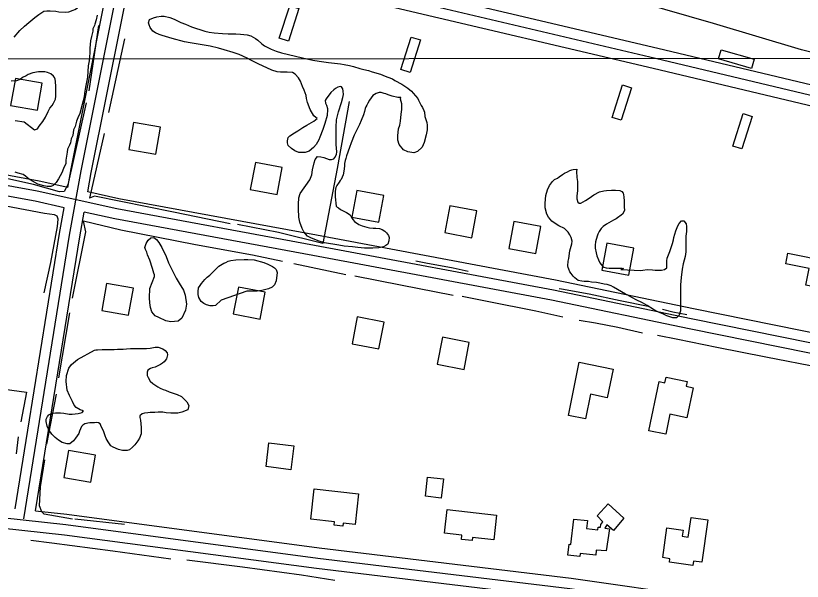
# Model space of a CAD drawing. Extents: x 3297735 to 3335592, y 670436 to 695807.
# Drawn here: x 3304997 to 3306147, y 678081 to 678908 of the extents above; entities that cross this region are included whole.
import ezdxf

# ---------------------------------------------------------------- set-up
doc = ezdxf.new("R2010")
doc.units = 0
for name, color, linetype in [('V-BLDG-OTLN', 7, 'Continuous'), ('V-GRID-MAJR', 7, 'Continuous'), ('V-ROAD-CNTR', 7, 'Continuous'), ('V-SITE-VEGE', 7, 'Continuous'), ('V-TOPO-SHOR', 7, 'Continuous')]:
    doc.layers.add(name, color=color, linetype=linetype)

msp = doc.modelspace()

# ---------------------------------------------------------------- linework, layer by layer
at = {"layer": 'V-BLDG-OTLN'}
for points in [[(3305381.9, 678874.6), (3305397.1, 678922.2), (3305410.4, 678918), (3305395.3, 678870.4)], [(3305559.7, 678828.9), (3305574.9, 678876.5), (3305588.3, 678872.3), (3305573.1, 678824.6)], [(3306028, 678857.9), (3306076.1, 678844.1), (3306072.2, 678830.7), (3306024.2, 678844.4)], [(3305028.4, 678769.6), (3305035.4, 678809), (3304996, 678816), (3304989, 678776.6)], [(3305868.4, 678759), (3305883.6, 678806.7), (3305896.9, 678802.4), (3305881.7, 678754.8)], [(3306044.9, 678717.1), (3306060.1, 678764.7), (3306073.5, 678760.5), (3306058.3, 678712.9)], [(3305168.8, 678751.5), (3305161.9, 678712.1), (3305201.3, 678705.2), (3305208.2, 678744.6)], [(3305339.5, 678653.7), (3305378.8, 678646.4), (3305386.2, 678685.7), (3305346.9, 678693.1)], [(3305487.8, 678613), (3305527.2, 678605.7), (3305534.5, 678645), (3305495.2, 678652.3)], [(3305623.9, 678590.5), (3305663.2, 678583.1), (3305670.5, 678622.4), (3305631.2, 678629.8)], [(3305717.7, 678567.5), (3305757, 678560.1), (3305764.3, 678599.4), (3305725, 678606.8)], [(3305853.7, 678535.8), (3305893, 678528.4), (3305900.4, 678567.7), (3305861, 678575.1)], [(3306125.6, 678560.3), (3306185.8, 678548.3), (3306177.9, 678508.2), (3306151.5, 678513.5), (3306156.5, 678538.2), (3306122.5, 678544.9)], [(3305129.1, 678516.1), (3305122.2, 678476.7), (3305161.6, 678469.8), (3305168.5, 678509.2)], [(3305361.4, 678503.4), (3305322.1, 678510.9), (3305314.6, 678471.6), (3305353.8, 678464.1)], [(3305535, 678459.8), (3305495.8, 678467.3), (3305488.2, 678428), (3305527.5, 678420.5)], [(3305659.6, 678429.9), (3305620.3, 678437.5), (3305612.8, 678398.2), (3305652.1, 678390.7)], [(3305804.5, 678323.2), (3305820.5, 678401.1), (3305869.9, 678391), (3305861.3, 678349.2), (3305836.8, 678354.2), (3305829.4, 678318.1)], [(3305922.1, 678301), (3305937.1, 678373), (3305945.7, 678371.2), (3305947.3, 678379.1), (3305978.3, 678372.7), (3305976.9, 678365.9), (3305987, 678363.8), (3305977.9, 678319.9), (3305953.1, 678325.1), (3305947, 678295.8)], [(3305403.2, 678278.7), (3305398.9, 678244), (3305362.5, 678248.5), (3305366.8, 678283.1)], [(3305073.9, 678272.1), (3305067, 678232.7), (3305106.4, 678225.8), (3305113.3, 678265.2)], [(3305598.7, 678233.2), (3305622, 678230.5), (3305618.8, 678202.5), (3305595.5, 678205.2)], [(3305432.7, 678216), (3305497.9, 678208.9), (3305493, 678163.7), (3305475.3, 678165.6), (3305474.8, 678161.5), (3305462.2, 678162.9), (3305462.7, 678167.9), (3305427.9, 678171.7)], [(3305627.2, 678185.6), (3305699.7, 678177.4), (3305695.7, 678141.3), (3305664.5, 678144.8), (3305664, 678140.4), (3305648.3, 678142.1), (3305648.9, 678148.1), (3305623.3, 678151)], [(3305808.3, 678134.8), (3305812.6, 678171.8), (3305832.4, 678169.5), (3305831, 678157.9), (3305847.6, 678156), (3305848.1, 678160.1), (3305851.3, 678159.8), (3305851.8, 678163.9), (3305855.1, 678167.8), (3305846.5, 678176.7), (3305862.9, 678194.2), (3305885.8, 678173.2), (3305870.4, 678155.2), (3305860.9, 678163.2), (3305857.7, 678158.6), (3305864.5, 678157.6), (3305859.8, 678125.2), (3305845.2, 678126.4), (3305844.6, 678119.1), (3305821.8, 678121.3), (3305821.3, 678117.2), (3305803.9, 678118.9), (3305805.5, 678135.1)], [(3306008.3, 678170.6), (3305999.5, 678108.6), (3305987.3, 678110.3), (3305986.3, 678103.7), (3305952.4, 678108.6), (3305953.1, 678113.9), (3305942.5, 678115.4), (3305948.7, 678159), (3305972.2, 678155.6), (3305970.9, 678146.7), (3305979.9, 678145.4), (3305984, 678174.1)]]:
    msp.add_lwpolyline(points, close=True, dxfattribs=at)
at = {"layer": 'V-GRID-MAJR'}
msp.add_lwpolyline([(3301860.2, 678842.7), (3303311.9, 678843.6), (3306791, 678845.9), (3310174.4, 678848.5), (3313813, 678851.6), (3318760.4, 678856.5), (3322367.1, 678860.5), (3326388.7, 678865.3), (3330442.3, 678870.6), (3332389.2, 678873.4), (3333397.1, 678874.8)], dxfattribs=at)
at = {"layer": 'V-ROAD-CNTR'}
for points in [[(3305072.5, 678656.5), (3305077.4, 678683.9), (3305149.8, 679045.2)], [(3305178.5, 679038.5), (3305935.2, 678860.3), (3306571.7, 678708.8), (3306918.9, 678631.8)], [(3305008.4, 678172.2), (3305075.4, 678586.7), (3305092.1, 678681.1), (3305161.5, 679027.1), (3305931.8, 678845.7), (3306568.3, 678694.1), (3307255.3, 678541.8)], [(3305101.9, 678650), (3305106.9, 678678.3), (3305173.1, 679008.9), (3305928.3, 678831.1), (3306565, 678679.5), (3307252, 678527.2)], [(3305072.5, 678656.5), (3305030.8, 678665.7), (3304891.4, 678691.4)], [(3307413.1, 678185.7), (3306829.5, 678297.4), (3306376.9, 678385.2), (3305984.3, 678464.6), (3305783, 678506.4), (3305433.6, 678571.8), (3305144.3, 678625.3), (3305027.9, 678651), (3304894.4, 678675.5)], [(3305067.3, 678626.9), (3305024.9, 678636.3), (3304889.8, 678661.1)], [(3307415.9, 678200.4), (3306832.3, 678312.2), (3306379.8, 678399.9), (3305987.3, 678479.3), (3305785.9, 678521.1), (3305436.3, 678586.6), (3305147.3, 678640), (3305101.9, 678650)], [(3304995.6, 678187), (3305060.6, 678589.3), (3305067.3, 678626.9)], [(3305025.5, 678183.7), (3305090.2, 678584.2), (3305096.6, 678620.5)], [(3307410.3, 678170.9), (3306826.6, 678282.7), (3306374, 678370.4), (3305981.3, 678450), (3305780.1, 678491.7), (3305430.8, 678557.1), (3305141.3, 678610.6), (3305096.6, 678620.5)], [(3303955.4, 678309.2), (3304243, 678265.4), (3304615.3, 678224), (3304944.4, 678177.4), (3305069.6, 678163.9), (3305438.4, 678114.7), (3305806.5, 678070.4), (3305997.6, 678043.4), (3306081.5, 678035.4)], [(3303953.1, 678294.4), (3304241.1, 678250.5), (3304613.5, 678209.1), (3304942.6, 678162.5), (3305067.8, 678149), (3305436.5, 678099.8), (3305804.6, 678055.6), (3305995.8, 678028.5), (3306083.4, 678020.2)], [(3305025.5, 678183.7), (3305071.4, 678178.8), (3305440.3, 678129.6), (3305808.5, 678085.3), (3305999.3, 678058.3), (3306087.2, 678050)]]:
    msp.add_lwpolyline(points, dxfattribs=at)
at = {"layer": 'V-SITE-VEGE'}
for points in [[(3304994.3, 678876.2), (3305002.5, 678886), (3305009.3, 678892.5), (3305015.6, 678897.9), (3305024.3, 678904.8), (3305030.2, 678909.3), (3305037.5, 678914.2), (3305041.9, 678914.7), (3305046.7, 678914.8), (3305055.1, 678914.3), (3305059.5, 678913.4), (3305069.3, 678913), (3305074.1, 678913.5), (3305080.5, 678915.5), (3305082.9, 678916.5), (3305086.8, 678919), (3305090.2, 678923.9), (3305096.9, 678935.7), (3305102.1, 678956.8), (3305106.4, 678970.5), (3305111.6, 678992.1)], [(3305115.7, 678908.5), (3305114.3, 678901.6), (3305112.4, 678895.3), (3305111.5, 678893.3), (3305109.5, 678888.4), (3305109.1, 678885), (3305107.2, 678877.1), (3305105.8, 678870.8), (3305104.9, 678860), (3305105, 678853.2), (3305104.1, 678841.9), (3305102.7, 678834.6), (3305101.3, 678817.9), (3305098.5, 678803.2), (3305097.1, 678794.4), (3305096.7, 678788.6), (3305093.9, 678777.8), (3305090.1, 678764.6), (3305087.2, 678758.2), (3305085.3, 678753.3), (3305083.4, 678745.9), (3305081, 678741), (3305080.1, 678732.7), (3305077.7, 678727.8), (3305076.7, 678721.9)], [(3305412.2, 678647.9), (3305426.5, 678667.7), (3305429.3, 678675.1), (3305430.4, 678682.2), (3305432.9, 678692.7), (3305434.3, 678697.6), (3305437.9, 678702), (3305442.5, 678701.4), (3305446.9, 678700.3), (3305454.6, 678697.5), (3305458.2, 678697.3), (3305461.5, 678698.4), (3305463.1, 678700.3), (3305465.3, 678704.9), (3305465.9, 678708.8), (3305465.1, 678719.5), (3305464.9, 678729.4), (3305464.9, 678744.5), (3305465.5, 678755.2), (3305468.3, 678767.3), (3305473, 678781), (3305474.9, 678788.2), (3305475.7, 678792.3), (3305475.5, 678797.5), (3305474.9, 678800.5), (3305472.8, 678803.6), (3305470.8, 678804.1), (3305467.3, 678803), (3305464.2, 678801.4), (3305461.5, 678799.5), (3305457.1, 678795.6), (3305450.2, 678786.3), (3305449.1, 678783.6), (3305449.6, 678779.7), (3305451, 678777), (3305452.3, 678771.8), (3305452.3, 678767.4), (3305452, 678764.6), (3305452, 678761.9), (3305448.4, 678750.1), (3305447.3, 678747.3), (3305445.4, 678741.5), (3305441, 678730.3), (3305439.6, 678726.2), (3305435.7, 678719.6), (3305432.1, 678715.2), (3305425.5, 678709.7), (3305419.7, 678707.5), (3305410.4, 678707.8), (3305404.4, 678710.3), (3305399.7, 678713.4), (3305395, 678718), (3305393.7, 678721.6), (3305393.7, 678724.6), (3305395.1, 678729.6), (3305397.3, 678732.1), (3305403.9, 678736.2), (3305408.8, 678739.4), (3305416.3, 678744.1), (3305422.3, 678747.4), (3305432.2, 678753.4), (3305437.2, 678757.5), (3305435.3, 678758.6), (3305432.5, 678761.1), (3305427.1, 678770.4), (3305423.2, 678780.9), (3305421.9, 678786.7), (3305421.1, 678791.1), (3305418.3, 678798.8), (3305415.9, 678804.3), (3305412.9, 678812), (3305410.1, 678816.7), (3305405.2, 678822.2), (3305401.4, 678824.4), (3305393.4, 678824.9), (3305383.8, 678825), (3305378.8, 678825.8), (3305370.9, 678828), (3305350.8, 678837.4), (3305341.5, 678842.4), (3305334.9, 678845.7), (3305323.1, 678850.7), (3305314.6, 678853.7), (3305301.4, 678857.9), (3305292.9, 678860.1), (3305280.6, 678862.9), (3305272, 678864.6), (3305251.5, 678867.9), (3305243.2, 678869.6), (3305225.1, 678874.3), (3305210.5, 678878.7), (3305206.4, 678880.1), (3305200.7, 678882.6), (3305197.1, 678884.8), (3305193.3, 678890.3), (3305191.6, 678894.2), (3305190.5, 678897.2), (3305191.9, 678901.9), (3305198, 678904.6), (3305202.9, 678906.2), (3305209.2, 678907.1)], [(3305209.2, 678907.1), (3305213.4, 678907), (3305221.9, 678905.1), (3305228.2, 678902.6), (3305237.8, 678897.9), (3305244.9, 678895.1), (3305253.7, 678891.3), (3305259.2, 678889.3), (3305267.4, 678887.1), (3305273.2, 678885.2), (3305279.5, 678883.8), (3305286.7, 678882.7), (3305298.7, 678881.5), (3305307.3, 678881), (3305318.3, 678880.9), (3305325.1, 678880.6), (3305335, 678879.8), (3305340.5, 678878.4), (3305347.1, 678874.3), (3305350.4, 678871.8), (3305356.4, 678866.5), (3305360.5, 678863.5), (3305369.9, 678858.8), (3305377.3, 678856), (3305385, 678853.5), (3305405.6, 678848.5), (3305415.7, 678846.3), (3305430.8, 678842.7), (3305440.2, 678841), (3305453.9, 678839.1), (3305471.2, 678837.1), (3305476.7, 678836.3), (3305484.4, 678834.9), (3305490.4, 678833.5), (3305499.5, 678830.4), (3305505.5, 678828.8), (3305512.1, 678827.4), (3305517.6, 678825.4), (3305530, 678822.1), (3305536.5, 678819.3), (3305540.7, 678818), (3305547.3, 678815.2), (3305550.8, 678812.7), (3305561, 678807.7), (3305569.8, 678801.9), (3305575, 678797.2), (3305577.7, 678794.5), (3305584.3, 678786.8), (3305585.4, 678784), (3305586.5, 678782.1), (3305589.2, 678776.6), (3305591.1, 678773.6), (3305593, 678769.2), (3305594.4, 678766.4), (3305594.9, 678760.1), (3305595.5, 678757.6), (3305597.6, 678751.3), (3305598.2, 678747.7), (3305598.2, 678740.9), (3305596.8, 678733.7)], [(3304995.8, 678754.5), (3305009, 678752.6), (3305024.1, 678740.8), (3305028.2, 678742.5), (3305030.6, 678746), (3305036.4, 678752.9), (3305040.2, 678759.3), (3305044.1, 678767.6), (3305046.5, 678772.5), (3305049.9, 678776.4), (3305051.8, 678779.9), (3305054.7, 678785.8), (3305055.1, 678790.2), (3305055, 678804.3), (3305054.5, 678811.7), (3305054.4, 678815.1), (3305053.4, 678817.5), (3305051.9, 678819.5), (3305048, 678822.9), (3305043.1, 678824.8), (3305039.2, 678825.7), (3305029.9, 678825.7), (3305021.6, 678824.1), (3305014.8, 678821.6), (3305011.9, 678819.6), (3305006.5, 678817.1), (3305003.1, 678814.2), (3304997.7, 678812.2), (3304989.9, 678812.1)], [(3305596.8, 678733.7), (3305593.7, 678722.5), (3305590.7, 678715.6), (3305584.1, 678709), (3305578.8, 678707.4), (3305570, 678708.5), (3305563.7, 678711.8), (3305557.2, 678719.5), (3305555.3, 678725.9), (3305555, 678731.9), (3305556.4, 678742.1), (3305558.1, 678747.8), (3305559.2, 678753.6), (3305560, 678763.5), (3305561.1, 678770.4), (3305560.9, 678778.9), (3305560.1, 678782.4), (3305559.3, 678785.5), (3305559.8, 678787.9), (3305557.3, 678788.2), (3305555.1, 678788.2), (3305546.9, 678789.9), (3305541.1, 678791.8), (3305537.9, 678793.5), (3305535.4, 678794.1), (3305531, 678795.4), (3305528, 678795.5), (3305523.3, 678794.1), (3305518.9, 678791.1), (3305516.1, 678787.5), (3305513.9, 678784.2), (3305511.2, 678779.6), (3305510.1, 678777.1), (3305508.4, 678774.3), (3305507.6, 678772.2), (3305506.5, 678767.5), (3305504.8, 678762.8), (3305501.5, 678754.6), (3305499, 678748.8), (3305491.5, 678732.9), (3305486.8, 678721.6), (3305484.6, 678715.1), (3305480.2, 678702.7), (3305479.3, 678699.1), (3305478.2, 678696.1), (3305477.4, 678691.4), (3305477.4, 678687.6), (3305476.3, 678680.2), (3305475.2, 678675), (3305472.4, 678668.4), (3305470.7, 678666.5), (3305469.4, 678664.3), (3305465.8, 678659.6), (3305464.7, 678656.3), (3305463.8, 678651.1), (3305463.8, 678642.8), (3305464.9, 678629.1), (3305466.5, 678627.7), (3305468.4, 678626.6), (3305471.2, 678624.4), (3305480, 678620), (3305485.4, 678616.7), (3305487.6, 678612.6), (3305489.3, 678609.8), (3305491.7, 678607), (3305498.3, 678602.6), (3305503.3, 678600.7), (3305509.8, 678598.5), (3305513.7, 678597.6), (3305519.2, 678597.1), (3305523, 678597.1), (3305528.5, 678596.5), (3305532.1, 678595.1), (3305536.2, 678592.9), (3305538.7, 678590.4), (3305541.7, 678586.3), (3305542.5, 678583.3), (3305541.9, 678578.6), (3305540.6, 678573.9), (3305537.8, 678571.5), (3305534.2, 678569.8), (3305527.4, 678568.5), (3305518.8, 678567.7), (3305513.3, 678567.7), (3305506.7, 678568), (3305496.6, 678568.8), (3305488.9, 678569.7), (3305476.8, 678570.8), (3305469.1, 678572.2), (3305448, 678575.6), (3305440, 678578.1), (3305429, 678582.2), (3305423.3, 678585.5), (3305417.8, 678591.6), (3305415.3, 678596.8), (3305412, 678605.6), (3305410.4, 678613), (3305410.2, 678625.1), (3305410.2, 678632), (3305410.5, 678641.3), (3305412.2, 678647.9)], [(3305076.7, 678721.9), (3305075.3, 678718.5), (3305072.4, 678712.6), (3305072, 678708.2), (3305069.6, 678696.4), (3305069.6, 678691.5), (3305066.3, 678684.2), (3305063.9, 678677.8), (3305059.1, 678669), (3305055.7, 678664), (3305051.3, 678659.6), (3305047.9, 678658.1), (3305042.6, 678658.1), (3305037.7, 678659), (3305028.8, 678661.4), (3305017.5, 678667.6), (3305014.6, 678669.6), (3305010.6, 678673), (3305007.2, 678675.4), (3305000.3, 678677.3), (3304995.9, 678678.7)], [(3305827.8, 678519), (3305824.3, 678519.6), (3305818.8, 678520.7), (3305813.8, 678524.6), (3305811.4, 678527), (3305808.6, 678530.9), (3305806.7, 678533.1), (3305805.4, 678537), (3305804.3, 678539.4), (3305803.7, 678542.2), (3305804.3, 678548.8), (3305805.4, 678552.9), (3305806.8, 678563.9), (3305809.6, 678574.3), (3305810.1, 678577.9), (3305808.5, 678583.4), (3305806.6, 678587.2), (3305804.4, 678591.1), (3305798.9, 678596.6), (3305790.7, 678600.7), (3305785.2, 678604.1), (3305780.5, 678607.4), (3305775.6, 678613.2), (3305772.9, 678617.6), (3305770.4, 678626.6), (3305770.4, 678633.8), (3305771.8, 678645), (3305774.1, 678653), (3305776.8, 678659.6), (3305781.5, 678665.3), (3305784.5, 678668.1), (3305788.7, 678670.3), (3305791.2, 678672.2), (3305795.8, 678675.5), (3305799.1, 678677.4), (3305803.3, 678679.6), (3305806.6, 678681.2), (3305809.6, 678682.3), (3305811.5, 678682.8), (3305817, 678683.4), (3305816.5, 678680.1), (3305817, 678671), (3305817.8, 678665.2), (3305818, 678657), (3305817.8, 678651.5), (3305816.9, 678644.4)], [(3305816.9, 678644.4), (3305816.9, 678640), (3305818.3, 678635.3), (3305820.2, 678633.6), (3305822.9, 678633.4), (3305829.5, 678637.7), (3305833.7, 678639.9), (3305838.3, 678643.5), (3305841.6, 678645.7), (3305850.2, 678650), (3305856.2, 678651.4), (3305860.3, 678652.2), (3305867.8, 678652.7), (3305873.3, 678652.7), (3305879.9, 678651.9), (3305882.6, 678650.8), (3305884.8, 678648.3), (3305885.3, 678646.4), (3305885.6, 678642.5), (3305886.1, 678637), (3305886.1, 678628.2), (3305886.4, 678623), (3305883.6, 678617.5), (3305874.3, 678610.7), (3305870.4, 678608.8), (3305860.2, 678603), (3305855.3, 678599.5), (3305852.5, 678596.5), (3305849.5, 678592.1), (3305847.8, 678588.5), (3305846.7, 678585.5), (3305844.2, 678577), (3305843.9, 678572), (3305843.9, 678567.6), (3305845, 678561), (3305846.1, 678556.6), (3305848.5, 678550.6), (3305850.7, 678546.2), (3305854.3, 678541.5), (3305856.5, 678540.1), (3305859.8, 678539.3), (3305864.4, 678538.7), (3305883.1, 678538.7), (3305885, 678538.1), (3305881.2, 678536.5), (3305910.3, 678535.3), (3305913.6, 678535.6), (3305919.9, 678536.4), (3305927.6, 678536.3), (3305931.2, 678535.8), (3305940.5, 678535.8), (3305945.2, 678536.6), (3305948.3, 678539.3), (3305948.3, 678549.2), (3305949.1, 678553.1), (3305951.9, 678560.5), (3305953, 678562.9), (3305955.5, 678570.1), (3305956.6, 678574.7), (3305958.3, 678580.2), (3305958.5, 678583.5), (3305961.6, 678593.4), (3305964.4, 678600.3), (3305966.3, 678603.8), (3305970.1, 678607.7), (3305973.4, 678607.7), (3305976.7, 678603.5), (3305977.3, 678599.4), (3305977.2, 678592.3), (3305976.4, 678585.4), (3305976.4, 678571.9), (3305976.1, 678562.6), (3305975.5, 678555.7), (3305972.4, 678544.7), (3305970.8, 678537.3), (3305969.4, 678525), (3305968.5, 678514), (3305968.4, 678476.3), (3305966.7, 678469.7), (3305962.6, 678466.2), (3305957.4, 678466.2), (3305948.6, 678469), (3305943.4, 678471.5), (3305935.4, 678474.8), (3305929.1, 678478.1), (3305919.5, 678483.9), (3305912.7, 678487.8), (3305903.9, 678492.4), (3305898.4, 678495.2), (3305890.7, 678499.6), (3305888.2, 678500.7), (3305876.4, 678507.6), (3305870.4, 678510.9), (3305867.1, 678512.9), (3305861.1, 678514.8), (3305857, 678515.4), (3305850.6, 678516.8), (3305845.7, 678517.6), (3305838.3, 678518.2), (3305833.9, 678519), (3305827.8, 678519)], [(3305087, 678405.3), (3305111.5, 678418.7), (3305113.7, 678419.3), (3305116.1, 678419.3), (3305122.7, 678419.8), (3305140.6, 678419.8), (3305145.5, 678420.3), (3305153.8, 678420.3), (3305158.7, 678420.5), (3305164.5, 678421.1), (3305187.6, 678421), (3305193.1, 678421.5), (3305200.2, 678423.2), (3305204.9, 678423.2), (3305211.5, 678420.9), (3305214.8, 678418.2), (3305217.8, 678414.6), (3305218.3, 678411.9), (3305217, 678406.1), (3305213.6, 678401.7), (3305211.2, 678399.5), (3305208.1, 678397.6), (3305200.2, 678394)], [(3305200.2, 678394), (3305196, 678393), (3305193.6, 678391.9), (3305189.7, 678389.4), (3305188.6, 678386.4), (3305188.9, 678381.7), (3305190.2, 678379), (3305193.2, 678373.5), (3305196.8, 678369.9), (3305204.5, 678364.9), (3305207.5, 678363.2), (3305211.9, 678361.3), (3305215.5, 678360.2), (3305220.7, 678358), (3305225.1, 678356.3), (3305232.8, 678353.8), (3305239.1, 678350.8), (3305246.7, 678343.1), (3305249.7, 678337.6), (3305248.4, 678331.3), (3305239.3, 678328), (3305233.5, 678326.6), (3305223.1, 678326.7), (3305216.5, 678327.2), (3305211.8, 678328.1), (3305204.7, 678328.1), (3305199.7, 678327.5), (3305193.1, 678327.6), (3305189.5, 678327.3), (3305184.6, 678326.8), (3305181.6, 678325.7), (3305178, 678322.9), (3305178, 678320.2), (3305178.8, 678316.3), (3305180.1, 678305.9), (3305180.1, 678300.1), (3305179.8, 678296.3), (3305177.3, 678290.2), (3305175.1, 678286.4), (3305170.5, 678280.4), (3305167.4, 678276.8), (3305163, 678273.2), (3305159.4, 678271.9), (3305152.6, 678272.2), (3305146.8, 678273.3), (3305138.8, 678276.9), (3305135.8, 678279.1), (3305133.6, 678281.6), (3305131.7, 678284.6), (3305129, 678289.8), (3305127.3, 678293.7), (3305125.2, 678299.4), (3305121.1, 678308.8), (3305120, 678311), (3305117.8, 678312.7), (3305115.3, 678312.9), (3305111.5, 678312.7), (3305109.3, 678312.7), (3305104.9, 678312.4), (3305102.1, 678311.9), (3305099.9, 678311.6), (3305097.4, 678311.1), (3305094.7, 678309.1), (3305092.8, 678307), (3305090, 678300.4), (3305088.9, 678296.8), (3305083.9, 678289.9), (3305081.2, 678286.4), (3305075.9, 678282), (3305071.8, 678282), (3305064.4, 678283.9), (3305058.9, 678287.3), (3305054, 678291.1), (3305049.3, 678295.8), (3305044.9, 678302.4), (3305042.7, 678307.4), (3305041.1, 678314.5), (3305041.1, 678317.8), (3305043.1, 678321.9), (3305045, 678324.1), (3305050.5, 678326.6), (3305054.9, 678327.1), (3305061.8, 678327.1), (3305066.7, 678326.5), (3305074.7, 678325.1), (3305079.3, 678325.1), (3305083.5, 678325.7), (3305087.9, 678325.9), (3305093.6, 678327.8), (3305095.8, 678329.8), (3305090.6, 678331.7), (3305085.1, 678335), (3305082.1, 678338.3), (3305079.4, 678343.5), (3305075, 678352.3), (3305072, 678360.3), (3305070.4, 678373), (3305071, 678381.5), (3305074.3, 678392.5), (3305077.9, 678397.9), (3305087, 678405.3)]]:
    msp.add_lwpolyline(points, dxfattribs=at)
for points in [[(3305192.5, 678508.7), (3305199.4, 678526.2), (3305199.4, 678529), (3305198.3, 678531.2), (3305196.4, 678538.3), (3305192.6, 678550.1), (3305189.3, 678558.1), (3305188, 678562), (3305186.1, 678566.1), (3305185.5, 678568.9), (3305187.2, 678574.6), (3305190.2, 678579.3), (3305194.1, 678582.8), (3305198.5, 678583.4), (3305202.3, 678580.6), (3305205.9, 678575.9), (3305210, 678568.8), (3305216.3, 678555.6), (3305220.1, 678546.2), (3305226.6, 678532.7), (3305231, 678524.2), (3305235.7, 678516.8), (3305241.7, 678506.6), (3305244.4, 678499.2), (3305246, 678486), (3305244.9, 678477.2), (3305239.6, 678465.7), (3305234.1, 678461.3), (3305223.4, 678459.9), (3305216, 678461.6), (3305205.9, 678466.3), (3305200.4, 678469.1), (3305195.7, 678474.8), (3305193.8, 678481.2), (3305192.7, 678487.8), (3305191.9, 678495.2)], [(3305297.1, 678491.6), (3305288.6, 678483.9), (3305285.3, 678483.4), (3305280.9, 678483.4), (3305275.4, 678485.1), (3305271.6, 678487), (3305267.7, 678489.8), (3305264.2, 678495.5), (3305263.1, 678500.2), (3305263.1, 678504.6), (3305263.9, 678509.6), (3305266.2, 678513.4), (3305268.1, 678516.1), (3305272.8, 678521.9), (3305276.6, 678525.5), (3305280.2, 678528.5), (3305286.5, 678534.8), (3305293.4, 678541.4), (3305295.9, 678543), (3305300.6, 678545.7), (3305303.6, 678547.1), (3305307.2, 678549), (3305311, 678549.8), (3305318.5, 678550.6), (3305330.6, 678551.4), (3305335.8, 678551.4), (3305345.1, 678550.6), (3305359.1, 678546.7), (3305365.2, 678544.2), (3305372, 678541.1), (3305375, 678538.9), (3305377.5, 678536.5), (3305378.6, 678532.3), (3305377.5, 678520.2), (3305375, 678514.2), (3305371.7, 678510.9), (3305366.2, 678508.5), (3305356.3, 678505.7), (3305349.4, 678505.2), (3305334.6, 678505.2)]]:
    msp.add_lwpolyline(points, close=True, dxfattribs=at)
at = {"layer": 'V-TOPO-SHOR'}
for p, q in [((3305117.6, 678893.2), (3305103.3, 678798)), ((3305155.5, 678873.7), (3305132.3, 678766.2)), ((3305126, 678735.3), (3305104.6, 678641)), ((3305150.3, 678594.2), (3305095.7, 678607.5)), ((3305479.1, 678528.9), (3305403.3, 678545)), ((3305059.8, 678378.3), (3305075.9, 678473.5)), ((3305041.9, 678281.4), (3305056.2, 678354.5)), ((3304997.8, 678267.4), (3305000.5, 678292.1)), ((3305155.4, 678163.8), (3305083.1, 678171.9))]:
    msp.add_line(p, q, dxfattribs=at)
for points in [[(3306884.8, 678658.5), (3306760.7, 678693.6), (3306637.8, 678728), (3306491.1, 678764.9), (3306382.7, 678794), (3306265.6, 678827.7), (3306145.4, 678857.8), (3306016.6, 678896.4), (3305874.2, 678937.7), (3305763.4, 678966.3), (3305697.9, 678984.4)], [(3305484.2, 678782), (3305466.3, 678684.2), (3305445.7, 678574.8), (3305380.5, 678590.9), (3305320.6, 678602.5)], [(3305099.7, 678780.4), (3305072.9, 678660.5), (3305067.6, 678650.8), (3305060.5, 678650), (3305022.6, 678660.7), (3304938, 678679.4), (3304902.8, 678684.8)], [(3305038.1, 678502.7), (3305047.9, 678546.8), (3305057.8, 678599.7), (3305058.7, 678610.3), (3305056.9, 678614.7), (3305053.4, 678616.5), (3305038.4, 678618.3), (3304982, 678629), (3304922.9, 678638.9), (3304894.7, 678641.6)], [(3305310, 678603.4), (3305227.1, 678620.4), (3305111.7, 678643.7), (3305104.6, 678641)], [(3305079.5, 678494.7), (3305099.2, 678591.7), (3305095.7, 678607.5)], [(3305386.6, 678548.5), (3305342.5, 678557.5), (3305259.6, 678572.7), (3305150.3, 678594.2)], [(3305657.8, 678533.9), (3305636, 678538.4), (3305596.2, 678546.1), (3305581.7, 678548.9)], [(3305636, 678498.5), (3305559.3, 678513.7), (3305492.4, 678527.1)], [(3305921, 678482.4), (3305880.2, 678491), (3305835.1, 678500.4), (3305794.4, 678507.9), (3305791.1, 678508.5)], [(3305796.4, 678466.8), (3305757, 678475.8), (3305685.9, 678490), (3305649.2, 678497)], [(3305977.8, 678470.3), (3305957.3, 678474.5), (3305942.4, 678478.2)], [(3304349.2, 678461.4), (3304553.3, 678429.9), (3304670.7, 678411.1), (3304788.1, 678390.4), (3304879.9, 678375.2), (3305012.1, 678357.3), (3305004.1, 678314.1)], [(3305912.7, 678443.5), (3305877, 678451.8), (3305844.1, 678458.1), (3305820.4, 678462)], [(3306476, 678333.8), (3306429.5, 678343.1), (3306372.7, 678354.6), (3306317.4, 678364.8), (3306243.4, 678377.5), (3306173.6, 678392.7), (3306093.1, 678408.7), (3306021.4, 678422.6), (3305964.5, 678434.4), (3305934.8, 678440)], [(3305079.5, 678171.9), (3305038.1, 678179.1), (3305034.6, 678182.6), (3305031.1, 678191.4), (3305032.9, 678218.8), (3305039.2, 678258.5)], [(3305223.1, 678113.3), (3305138.3, 678124.9), (3305049.1, 678136.6), (3305018.6, 678140.3)], [(3305462.9, 678081.8), (3305414.6, 678089.7), (3305328, 678101.4), (3305246.9, 678111.5)]]:
    msp.add_lwpolyline(points, dxfattribs=at)

doc.saveas('drawing.dxf')
